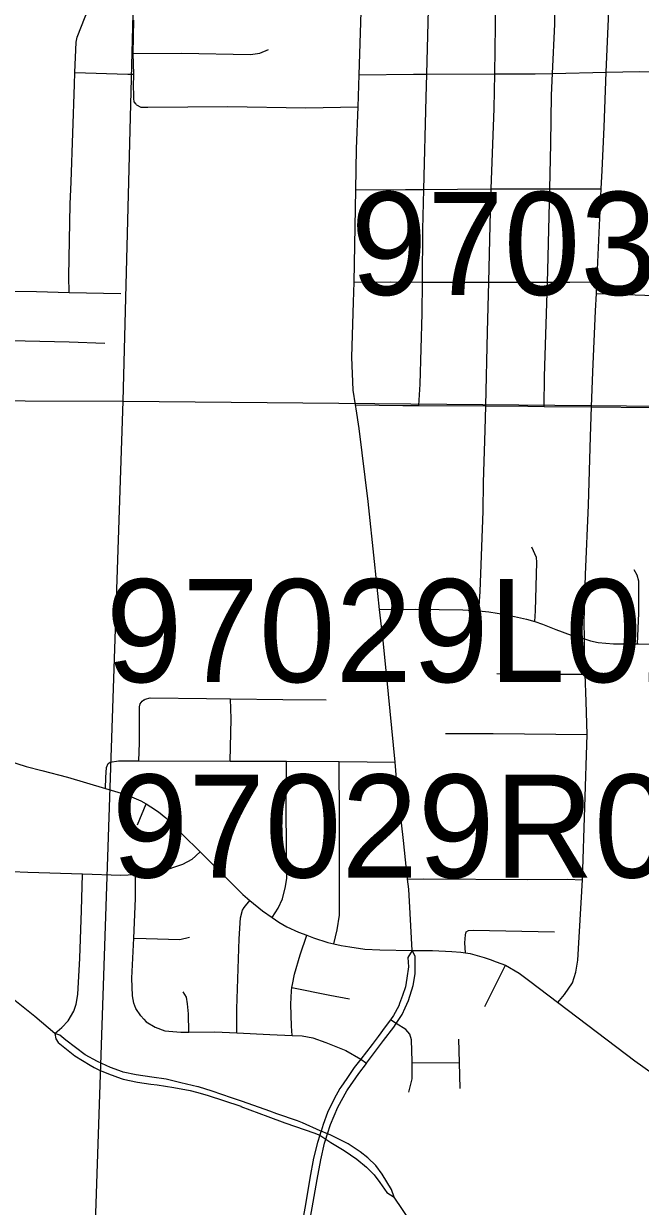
# Model space of a CAD drawing. Extents: x -157.2 to -99.3, y 12.2 to 46.2.
# Drawn here: x -145.747 to -145.088, y 33.204 to 34.467 of the extents above; entities that cross this region are included whole.
import ezdxf

# ---------------------------------------------------------------- set-up
doc = ezdxf.new("R2010")
doc.units = 0
for name, color, linetype in [('tdCoCityStreetMajor', 7, 'Continuous'), ('tdCoCityStreetMinor', 7, 'Continuous'), ('tdCoSectLine', 7, 'Continuous'), ('tdCoStrucPriMaintName', 7, 'Continuous')]:
    doc.layers.add(name, color=color, linetype=linetype)

msp = doc.modelspace()

# ---------------------------------------------------------------- linework, layer by layer
at = {"layer": 'tdCoCityStreetMajor'}
msp.add_line((-145.3313, 33.477), (-145.3337, 33.5164), dxfattribs=at)
for points in [[(-145.3718, 33.8925), (-145.3786, 33.9566), (-145.388, 34.0346), (-145.3913, 34.0556), (-145.392, 34.0597), (-145.3945, 34.0753), (-145.396, 34.1106), (-145.394, 34.1696), (-145.3936, 34.1907), (-145.3917, 34.2896), (-145.3908, 34.3333), (-145.3893, 34.3779), (-145.3882, 34.4123), (-145.3852, 34.5022), (-145.3843, 34.5368), (-145.3817, 34.6381), (-145.3812, 34.6594), (-145.3805, 34.6889), (-145.3802, 34.6975)], [(-146.0348, 33.9076), (-146.024, 33.9004), (-145.9974, 33.8839), (-145.9818, 33.8745), (-145.9683, 33.8639), (-145.9483, 33.8457), (-145.9111, 33.8114), (-145.8743, 33.7769), (-145.8561, 33.7603), (-145.8386, 33.7421), (-145.8293, 33.7303), (-145.8164, 33.714), (-145.807, 33.7049), (-145.7947, 33.6955), (-145.7843, 33.6886), (-145.7732, 33.6829), (-145.7439, 33.6735), (-145.7273, 33.6692), (-145.7, 33.6622), (-145.6591, 33.65)], [(-145.3569, 33.7506), (-145.3626, 33.8082), (-145.3663, 33.8412), (-145.3718, 33.8925)], [(-145.3663, 33.8412), (-145.3279, 33.8417), (-145.2773, 33.841), (-145.2602, 33.8396), (-145.2497, 33.8387), (-145.2317, 33.8358), (-145.2092, 33.8309), (-145.2005, 33.8282), (-145.192, 33.8257), (-145.1779, 33.82), (-145.1617, 33.8138), (-145.1474, 33.8098)], [(-145.1474, 33.8098), (-145.1407, 33.8079), (-145.1326, 33.8059), (-145.1163, 33.8045), (-145.0907, 33.8045), (-145.0894, 33.8045), (-145.0517, 33.8042), (-145.0291, 33.8042), (-145.0147, 33.8042), (-144.9806, 33.8042), (-144.9767, 33.804), (-144.9759, 33.8036), (-144.9695, 33.8008), (-144.9312, 33.7818)], [(-145.3364, 33.553), (-145.3409, 33.5946), (-145.3481, 33.6602), (-145.3498, 33.6783), (-145.3569, 33.7506)], [(-145.6591, 33.65), (-145.6497, 33.6471), (-145.6363, 33.6434), (-145.6213, 33.637), (-145.6157, 33.6335)], [(-145.6157, 33.6335), (-145.6107, 33.6304), (-145.6026, 33.625), (-145.5947, 33.6188), (-145.5769, 33.601), (-145.558, 33.5822), (-145.5126, 33.5367), (-145.5049, 33.5303), (-145.4913, 33.5192), (-145.481, 33.5121), (-145.4738, 33.5073), (-145.4655, 33.5024), (-145.4531, 33.4967), (-145.4439, 33.4932), (-145.4368, 33.4906), (-145.4216, 33.4856), (-145.4153, 33.4842)], [(-145.3337, 33.5164), (-145.3352, 33.5426), (-145.3364, 33.553)], [(-145.4153, 33.4842), (-145.4073, 33.4824), (-145.3981, 33.4809), (-145.3819, 33.4785), (-145.3659, 33.4776), (-145.3313, 33.477)], [(-145.3313, 33.477), (-145.3362, 33.4696), (-145.3353, 33.4597), (-145.337, 33.4474), (-145.3387, 33.4383), (-145.3419, 33.4289), (-145.3449, 33.4202)], [(-145.3389, 33.4157), (-145.3353, 33.4235), (-145.3303, 33.4395), (-145.3284, 33.4521), (-145.3281, 33.4637), (-145.3281, 33.4708), (-145.3313, 33.477)], [(-145.3449, 33.4202), (-145.3456, 33.418), (-145.3515, 33.4074), (-145.3547, 33.403)], [(-145.3485, 33.399), (-145.3422, 33.4087), (-145.3389, 33.4157)], [(-145.3547, 33.403), (-145.3602, 33.3953), (-145.3678, 33.3852)], [(-145.362, 33.3808), (-145.351, 33.3951), (-145.3485, 33.399)], [(-145.3678, 33.3852), (-145.3742, 33.3766), (-145.3864, 33.361)], [(-145.3804, 33.3564), (-145.3803, 33.3565), (-145.3686, 33.3722), (-145.362, 33.3808)], [(-145.3864, 33.361), (-145.3864, 33.3609), (-145.3935, 33.3519), (-145.4014, 33.3404), (-145.4077, 33.3311)], [(-145.4012, 33.327), (-145.4006, 33.328), (-145.3885, 33.3455), (-145.3804, 33.3564)], [(-145.4077, 33.3311), (-145.4088, 33.3295), (-145.4147, 33.3186), (-145.4218, 33.3041), (-145.4265, 33.291), (-145.4288, 33.284), (-145.4293, 33.2824)], [(-145.4222, 33.2802), (-145.4219, 33.2812), (-145.4189, 33.2913), (-145.411, 33.3098), (-145.4012, 33.327)], [(-145.4293, 33.2824), (-145.4301, 33.2799), (-145.4327, 33.272), (-145.4369, 33.2553), (-145.4408, 33.2338), (-145.4408, 33.2337)], [(-145.4329, 33.2323), (-145.4292, 33.2533), (-145.425, 33.2711), (-145.4237, 33.2755), (-145.4222, 33.2802)], [(-145.4408, 33.2337), (-145.4455, 33.2056), (-145.4475, 33.1941), (-145.4581, 33.132)], [(-145.4508, 33.1307), (-145.4507, 33.1317), (-145.4443, 33.168), (-145.4329, 33.2323)]]:
    msp.add_lwpolyline(points, dxfattribs=at)
at = {"layer": 'tdCoCityStreetMinor'}
for p, q in [((-145.6292, 34.4129), (-145.6291, 34.4129)), ((-145.6266, 34.3808), (-145.626, 34.3801)), ((-145.6182, 33.7446), (-145.618, 33.7447)), ((-145.625, 33.6111), (-145.6157, 33.6335)), ((-145.2745, 33.4744), (-145.2745, 33.4746)), ((-145.2538, 33.4171), (-145.2317, 33.4612)), ((-145.3314, 33.3569), (-145.2809, 33.3572)), ((-145.4836, 33.3053), (-145.5128, 33.3156))]:
    msp.add_line(p, q, dxfattribs=at)
for points in [[(-145.3159, 34.4129), (-145.3129, 34.5237), (-145.3126, 34.5373), (-145.3094, 34.6578), (-145.3087, 34.6835), (-145.3069, 34.7588), (-145.3048, 34.847), (-145.3042, 34.8657)], [(-145.2432, 34.4132), (-145.2419, 34.4901), (-145.2401, 34.5374), (-145.2384, 34.5809), (-145.237, 34.6411), (-145.2367, 34.6559)], [(-145.696, 34.2979), (-145.6924, 34.402), (-145.6919, 34.4147), (-145.6907, 34.4471), (-145.6894, 34.4526), (-145.6808, 34.4743), (-145.6789, 34.4789), (-145.6557, 34.5363)], [(-145.1814, 34.4138), (-145.179, 34.4665), (-145.1781, 34.5374)], [(-145.1294, 34.2905), (-145.1285, 34.3101), (-145.1264, 34.3562), (-145.124, 34.415), (-145.1199, 34.5135), (-145.1188, 34.5374)], [(-145.6266, 34.3808), (-145.6285, 34.3835), (-145.629, 34.387), (-145.6293, 34.404), (-145.629, 34.4082), (-145.6291, 34.4129), (-145.6295, 34.4351), (-145.6291, 34.4708)], [(-145.6295, 34.4351), (-145.578, 34.4355), (-145.5042, 34.4338), (-145.4941, 34.4355), (-145.485, 34.4392)], [(-145.6919, 34.4147), (-145.6352, 34.4129), (-145.6317, 34.413), (-145.6292, 34.4129)], [(-145.3882, 34.4123), (-145.3299, 34.4129), (-145.3159, 34.4129), (-145.2432, 34.4132), (-145.1999, 34.4134), (-145.1814, 34.4138), (-145.124, 34.415)], [(-145.319, 34.2899), (-145.3166, 34.388), (-145.3159, 34.4129)], [(-145.247, 34.2904), (-145.2439, 34.3762), (-145.2432, 34.4132)], [(-145.1868, 34.1907), (-145.1864, 34.2033), (-145.1843, 34.2905), (-145.1832, 34.3385), (-145.1825, 34.3905), (-145.1814, 34.4138)], [(-145.124, 34.415), (-145.0884, 34.4158), (-145.065, 34.4153), (-145.0581, 34.4152), (-144.968, 34.4133), (-144.9486, 34.4129), (-144.9122, 34.4125), (-144.8828, 34.4121), (-144.8643, 34.4117), (-144.81, 34.4105), (-144.7814, 34.4099), (-144.7555, 34.4074), (-144.7487, 34.407)], [(-145.626, 34.3801), (-145.6216, 34.3778), (-145.614, 34.3778), (-145.5284, 34.3786), (-145.4453, 34.3771), (-145.3893, 34.3779)], [(-145.6982, 34.1799), (-145.6985, 34.1968), (-145.6968, 34.274), (-145.696, 34.2979)], [(-145.3917, 34.2896), (-145.3387, 34.2898), (-145.319, 34.2899)], [(-145.3205, 34.1909), (-145.3201, 34.2472), (-145.319, 34.2899)], [(-145.319, 34.2899), (-145.247, 34.2904), (-145.2167, 34.2905), (-145.1843, 34.2905), (-145.1294, 34.2905)], [(-145.2529, 34.0586), (-145.251, 34.1377), (-145.2497, 34.1907), (-145.2478, 34.2667), (-145.247, 34.2904)], [(-145.1397, 34.0575), (-145.1384, 34.0952), (-145.1354, 34.1601), (-145.1346, 34.1786), (-145.134, 34.1913), (-145.1334, 34.2043), (-145.1294, 34.2905)], [(-145.8846, 34.1839), (-145.8196, 34.1826), (-145.7591, 34.1813), (-145.7329, 34.1808), (-145.6982, 34.1799), (-145.6427, 34.1786)], [(-145.3936, 34.1907), (-145.3543, 34.1912), (-145.3205, 34.1909)], [(-145.3242, 34.059), (-145.323, 34.082), (-145.3208, 34.1575), (-145.3205, 34.1909)], [(-145.3205, 34.1909), (-145.2768, 34.1907), (-145.2497, 34.1907), (-145.1868, 34.1907), (-145.1629, 34.1907), (-145.134, 34.1913)], [(-145.1903, 34.0581), (-145.1901, 34.0899), (-145.1868, 34.1907)], [(-145.1346, 34.1786), (-145.0723, 34.1766), (-145.0561, 34.1761), (-145.0111, 34.1759)], [(-145.7606, 34.1285), (-145.6979, 34.127), (-145.6599, 34.1258)], [(-145.392, 34.0597), (-145.3415, 34.0591), (-145.3242, 34.059), (-145.2529, 34.0586), (-145.2079, 34.0583), (-145.1903, 34.0581), (-145.1397, 34.0575), (-145.0768, 34.0568), (-145.0424, 34.0564), (-145.0148, 34.0563), (-144.9499, 34.0561), (-144.8821, 34.056)], [(-145.2602, 33.8396), (-145.2589, 33.8603), (-145.2557, 33.9461), (-145.2552, 33.977), (-145.2535, 34.0327), (-145.2529, 34.0586)], [(-145.1474, 33.8098), (-145.1476, 33.8282), (-145.1461, 33.8785), (-145.1431, 33.9527), (-145.1407, 34.0258), (-145.1397, 34.0575), (-145.1397, 34.0575)], [(-145.2005, 33.8282), (-145.1997, 33.8396), (-145.1982, 33.8919), (-145.1987, 33.8966), (-145.2037, 33.9077)], [(-145.0907, 33.8045), (-145.0892, 33.8374), (-145.0892, 33.8714), (-145.091, 33.8778), (-145.0942, 33.8835)], [(-145.1758, 33.4216), (-145.1685, 33.43), (-145.1601, 33.4425), (-145.1564, 33.4538), (-145.1544, 33.4665), (-145.1495, 33.5524), (-145.1446, 33.7076), (-145.1456, 33.743), (-145.1465, 33.7722), (-145.1473, 33.7961), (-145.1474, 33.8098), (-145.1474, 33.8098)], [(-145.241, 33.7729), (-145.2238, 33.7722), (-145.1465, 33.7722)], [(-145.6236, 33.6794), (-145.6227, 33.6989), (-145.6229, 33.7372), (-145.622, 33.7406), (-145.6202, 33.7433), (-145.6182, 33.7446)], [(-145.618, 33.7447), (-145.6168, 33.7455), (-145.6114, 33.747), (-145.5514, 33.746), (-145.5255, 33.7457), (-145.4696, 33.745), (-145.4234, 33.7446)], [(-145.5258, 33.6793), (-145.5248, 33.7243), (-145.5255, 33.7457)], [(-145.296, 33.7086), (-145.245, 33.7086), (-145.1446, 33.7076)], [(-145.6563, 33.6767), (-145.6562, 33.6767), (-145.6543, 33.6782), (-145.6454, 33.6795), (-145.6236, 33.6794), (-145.5258, 33.6793), (-145.4856, 33.6792), (-145.4658, 33.6791), (-145.4094, 33.6787), (-145.3498, 33.6783)], [(-145.481, 33.5121), (-145.4748, 33.5221), (-145.4701, 33.5322), (-145.4667, 33.5453), (-145.4655, 33.5544), (-145.4662, 33.6259), (-145.4658, 33.6791)], [(-145.4153, 33.4842), (-145.4117, 33.4989), (-145.4092, 33.5147), (-145.409, 33.549), (-145.409, 33.618), (-145.4094, 33.6787)], [(-145.6591, 33.65), (-145.6587, 33.6617), (-145.658, 33.6725), (-145.6563, 33.6767)], [(-145.558, 33.5822), (-145.5671, 33.5742), (-145.5769, 33.569), (-145.6013, 33.5608), (-145.6176, 33.5581), (-145.6272, 33.5577), (-145.643, 33.5571), (-145.6839, 33.5585), (-145.7421, 33.5603), (-145.7589, 33.5611)], [(-145.7133, 33.3882), (-145.7059, 33.3949), (-145.6992, 33.402), (-145.6931, 33.4121), (-145.6904, 33.4198), (-145.6889, 33.4301), (-145.6867, 33.4688), (-145.6847, 33.5197), (-145.6839, 33.5585)], [(-145.6184, 33.4036), (-145.6216, 33.4072), (-145.6267, 33.4151), (-145.629, 33.4208), (-145.6302, 33.4284), (-145.6309, 33.4476), (-145.6291, 33.4901), (-145.6272, 33.5325), (-145.6272, 33.5577)], [(-145.3364, 33.553), (-145.3194, 33.5534), (-145.2077, 33.5527), (-145.1653, 33.553), (-145.1495, 33.5524)], [(-145.5187, 33.389), (-145.5187, 33.4148), (-145.5163, 33.4893), (-145.515, 33.5118), (-145.5128, 33.5201), (-145.5111, 33.5229), (-145.5049, 33.5303)], [(-145.6291, 33.4901), (-145.6159, 33.4898), (-145.5799, 33.4888), (-145.5695, 33.4913)], [(-145.4597, 33.3862), (-145.4605, 33.3963), (-145.461, 33.4195), (-145.4605, 33.4338), (-145.46, 33.4375), (-145.4595, 33.4407), (-145.4573, 33.4516), (-145.4511, 33.4723), (-145.4439, 33.4932)], [(-145.2745, 33.4746), (-145.2752, 33.4853), (-145.2744, 33.4936), (-145.2736, 33.4968), (-145.2712, 33.4982), (-145.2661, 33.4988), (-145.1792, 33.497)], [(-145.3313, 33.477), (-145.3099, 33.4769), (-145.2891, 33.476), (-145.2794, 33.4751), (-145.2745, 33.4744), (-145.2696, 33.4737), (-145.2545, 33.4694), (-145.2482, 33.4673), (-145.2416, 33.4647), (-145.2317, 33.4612), (-145.2171, 33.4527), (-145.2058, 33.4443), (-145.0934, 33.3593), (-145.0456, 33.3252), (-145.0367, 33.3182), (-145.0249, 33.3064), (-145.0188, 33.297), (-144.9988, 33.2605)], [(-145.46, 33.4375), (-145.4193, 33.4294), (-145.3984, 33.4252)], [(-145.7133, 33.3882), (-145.7348, 33.4065), (-145.7613, 33.4278)], [(-145.57, 33.3898), (-145.5705, 33.4094), (-145.5715, 33.42), (-145.5727, 33.4272), (-145.5762, 33.4328)], [(-145.6184, 33.4036), (-145.6159, 33.4008), (-145.6063, 33.3951), (-145.5959, 33.3912), (-145.5786, 33.3897), (-145.57, 33.3898), (-145.5424, 33.3902), (-145.5187, 33.389), (-145.4837, 33.3872), (-145.4597, 33.3862), (-145.4492, 33.3857), (-145.4378, 33.3838), (-145.4238, 33.3786), (-145.4023, 33.37), (-145.3864, 33.3609), (-145.3803, 33.3565)], [(-145.3352, 33.3255), (-145.3314, 33.3399), (-145.3314, 33.3585), (-145.3322, 33.3816), (-145.334, 33.3875), (-145.3384, 33.3927), (-145.3485, 33.399), (-145.3547, 33.403)], [(-145.6679, 33.3584), (-145.6808, 33.3655), (-145.7015, 33.3813), (-145.7081, 33.3865), (-145.7133, 33.3882)], [(-145.7133, 33.3882), (-145.7123, 33.3825), (-145.7099, 33.3788), (-145.6919, 33.3643), (-145.6756, 33.3544), (-145.6712, 33.3521)], [(-145.2801, 33.3296), (-145.2809, 33.3572), (-145.2817, 33.3823)], [(-145.6712, 33.3521), (-145.6657, 33.3492), (-145.6559, 33.3451), (-145.6423, 33.3401)], [(-145.6404, 33.3471), (-145.6411, 33.3473), (-145.6539, 33.352), (-145.6679, 33.3584)], [(-145.6423, 33.3401), (-145.6404, 33.3394), (-145.6251, 33.3362), (-145.6108, 33.3343)], [(-145.6098, 33.3418), (-145.6265, 33.3443), (-145.6404, 33.3471)], [(-145.5606, 33.3314), (-145.5787, 33.3357), (-145.5943, 33.3394), (-145.6098, 33.3418)], [(-145.6108, 33.3343), (-145.6041, 33.3335), (-145.5861, 33.3308), (-145.5689, 33.3276), (-145.562, 33.3257)], [(-145.562, 33.3257), (-145.5506, 33.3226), (-145.5145, 33.3106)], [(-145.5128, 33.3156), (-145.5245, 33.3197), (-145.5452, 33.3268), (-145.5597, 33.3313), (-145.5606, 33.3314)], [(-145.5145, 33.3106), (-145.5144, 33.3105), (-145.4856, 33.2998)], [(-145.4856, 33.2998), (-145.4677, 33.293), (-145.456, 33.289)], [(-145.454, 33.2949), (-145.4761, 33.3026), (-145.4836, 33.3053)], [(-145.456, 33.289), (-145.4367, 33.2824), (-145.4301, 33.2799), (-145.4237, 33.2755), (-145.4227, 33.2748)], [(-145.4297, 33.2844), (-145.4488, 33.293), (-145.454, 33.2949)], [(-145.4219, 33.2812), (-145.4288, 33.284), (-145.4297, 33.2844)], [(-145.4227, 33.2748), (-145.4185, 33.2719), (-145.4043, 33.2634), (-145.3907, 33.2542), (-145.3801, 33.2454), (-145.3719, 33.2375), (-145.3661, 33.2292), (-145.3586, 33.2185), (-145.3506, 33.2137)], [(-145.3506, 33.2137), (-145.3537, 33.2217), (-145.3636, 33.2381), (-145.3703, 33.2474), (-145.3789, 33.2556), (-145.3869, 33.262), (-145.3999, 33.2706), (-145.4191, 33.2801), (-145.4219, 33.2812)], [(-145.3323, 33.186), (-145.3506, 33.2137)]]:
    msp.add_lwpolyline(points, dxfattribs=at)
at = {"layer": 'tdCoSectLine'}
for points in [[(-145.6402, 34.0636), (-145.6101, 35.2359)], [(-146.5823, 34.0669), (-145.6402, 34.0636)], [(-145.6743, 33.0585), (-145.6402, 34.0636)], [(-145.6402, 34.0636), (-144.6412, 34.0545)]]:
    msp.add_lwpolyline(points, dxfattribs=at)

# ---------------------------------------------------------------- texts
at = {"layer": 'tdCoStrucPriMaintName'}
for s, p in [('97034O020', (-145.3972, 34.1772)), ('97029L020', (-145.6588, 33.7636)), ('97029R020', (-145.6525, 33.5549))]:
    msp.add_text(s, height=0.11, dxfattribs=at).set_placement(p)

doc.saveas('drawing.dxf')
